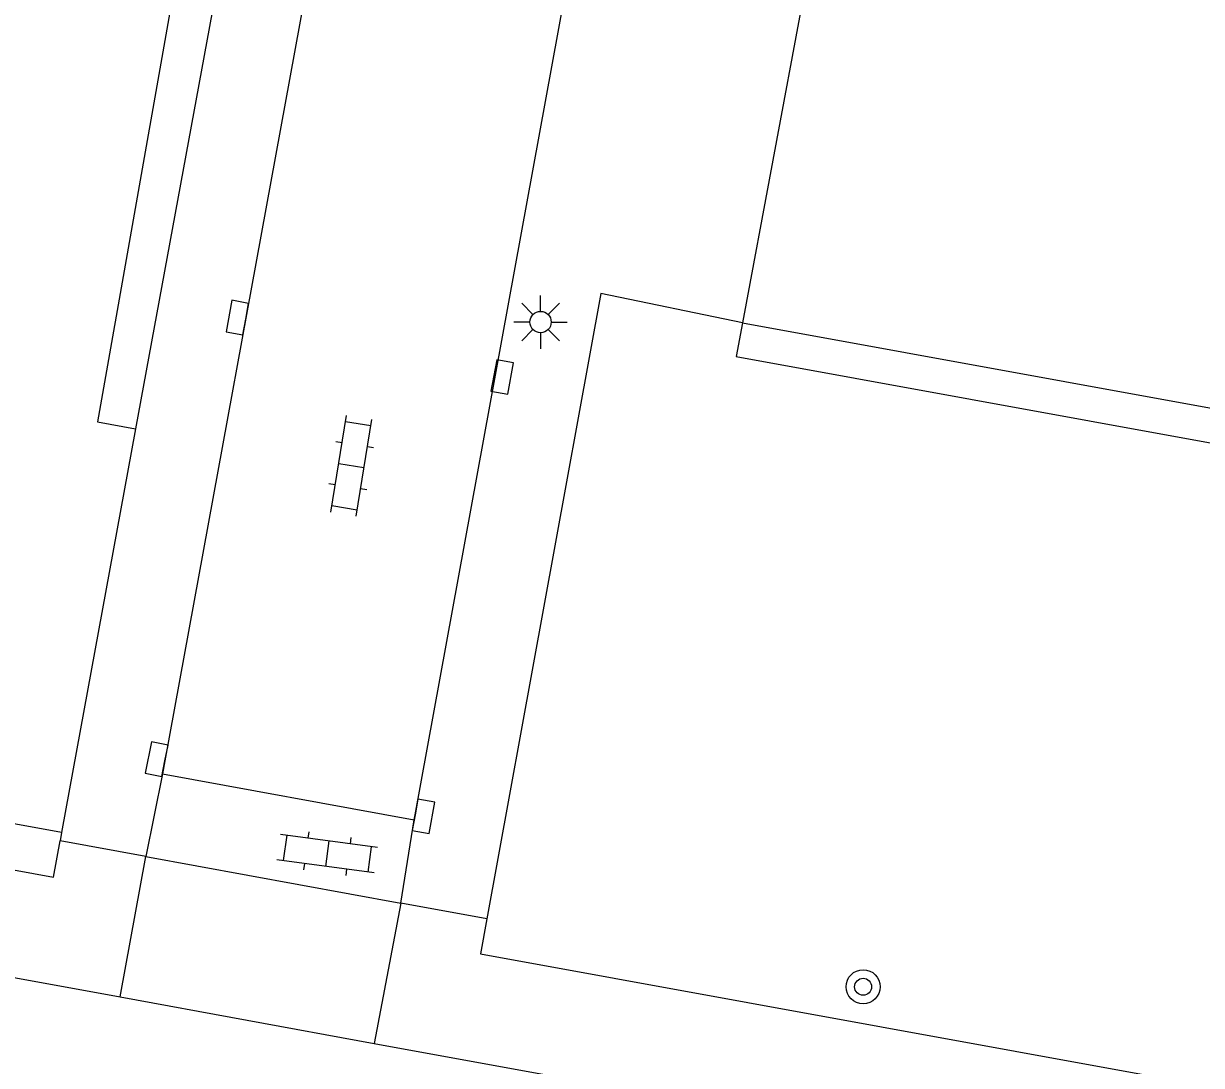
# Model space of a CAD drawing. Extents: x 133000 to 136000, y 400500 to 403500.
# Drawn here: x 133503.67 to 133531.3, y 400607.46 to 400631.9 of the extents above; entities that cross this region are included whole.
import ezdxf

# ---------------------------------------------------------------- set-up
doc = ezdxf.new("R2010")
doc.units = 0
for name, color, linetype in [('gg-bbg-hoofdgebouw', 7, 'Continuous'), ('gg-knt-verharding', 7, 'Continuous'), ('gt-grn-groengrens', 7, 'Continuous'), ('gt-grn-weggrens', 7, 'Continuous'), ('gt-symb-boom', 7, 'Continuous'), ('gt-symb-klinker verharding', 7, 'Continuous'), ('gt-symb-kolk', 7, 'Continuous'), ('gt-symb-lichtmast', 7, 'Continuous')]:
    doc.layers.add(name, color=color, linetype=linetype)

# ---------------------------------------------------------------- blocks, each defined once
blk = doc.blocks.new('gt0-KOLK')
at = {"layer": 'gt-symb-kolk'}
blk.add_lwpolyline([(0, 0), (0.375, 0), (0.375, 0.4), (-0.375, 0.4), (-0.375, 0), (0, 0)], dxfattribs=at)
blk = doc.blocks.new('gt0-KL1')
at = {"layer": 'gt-symb-klinker verharding'}
for p, q in [((-1.15, 0.3), (1.15, 0.3)), ((-1, -0.3), (-1, 0.3)), ((-0.5, 0.3), (-0.5, 0.45)), ((0, -0.3), (0, 0.3)), ((0.5, 0.3), (0.5, 0.45)), ((1, -0.3), (1, 0.3)), ((-1.15, -0.3), (1.15, -0.3)), ((-0.5, -0.45), (-0.5, -0.3)), ((0.5, -0.45), (0.5, -0.3))]:
    blk.add_line(p, q, dxfattribs=at)
blk = doc.blocks.new('gt0-LMAST')
at = {"layer": 'gt-symb-lichtmast'}
for p, q in [((-0.005, 0.246), (-0.005, 0.621)), ((-0.182, 0.173), (-0.447, 0.438)), ((0.172, 0.173), (0.437, 0.438)), ((-0.255, -0.004), (-0.63, -0.004)), ((-0.182, -0.181), (-0.447, -0.446)), ((-0.005, -0.254), (-0.005, -0.629)), ((0.437, -0.446), (0.172, -0.181)), ((0.245, -0.004), (0.62, -0.004))]:
    blk.add_line(p, q, dxfattribs=at)
blk.add_circle((-0.005, -0.004), 0.25, dxfattribs=at)
blk = doc.blocks.new('gt0-BOOM')
at = {"layer": 'gt-symb-boom'}
for radius in [0.4, 0.2]:
    blk.add_circle((0, 0), radius, dxfattribs=at)

msp = doc.modelspace()

# ---------------------------------------------------------------- linework, layer by layer
at = {"layer": 'gg-bbg-hoofdgebouw'}
for p, q in [((133522.9, 400637.54), (133520.53, 400624.88)), ((133520.53, 400624.88), (133595.12, 400611.3))]:
    msp.add_line(p, q, dxfattribs=at)
at = {"layer": 'gg-knt-verharding'}
for p, q in [((133511.446, 400650.477), (133506.298, 400622.396)), ((133510.761, 400635.239), (133506.986, 400614.609)), ((133512.853, 400613.34), (133516.659, 400634.154)), ((133506.298, 400622.396), (133504.562, 400612.926)), ((133506.986, 400614.609), (133506.925, 400614.302)), ((133506.925, 400614.302), (133506.54, 400612.36)), ((133506.925, 400614.302), (133512.834, 400613.221)), ((133512.834, 400613.221), (133512.853, 400613.34)), ((133512.521, 400611.265), (133512.834, 400613.221)), ((133504.562, 400612.926), (133504.526, 400612.729)), ((133506.54, 400612.36), (133512.521, 400611.265)), ((133495.516, 400610.975), (133505.938, 400609.069)), ((133505.938, 400609.069), (133511.895, 400607.979)), ((133511.895, 400607.979), (133517.608, 400606.935))]:
    msp.add_line(p, q, dxfattribs=at)
for points in [[(133520.53, 400624.88), (133517.21, 400625.57), (133514.539, 400610.898)], [(133474.033, 400617.44), (133504.37, 400611.88), (133504.526, 400612.729)], [(133514.539, 400610.898), (133514.39, 400610.08), (133586.324, 400596.989)]]:
    msp.add_lwpolyline(points, dxfattribs=at)
at = {"layer": 'gt-grn-groengrens'}
msp.add_line((133504.562, 400612.926), (133474.197, 400618.485), dxfattribs=at)
for points in [[(133510.305, 400650.327), (133505.406, 400622.56), (133506.298, 400622.396)], [(133520.53, 400624.88), (133520.387, 400624.093), (133594.977, 400610.513), (133595.12, 400611.3)]]:
    msp.add_lwpolyline(points, dxfattribs=at)
at = {"layer": 'gt-grn-weggrens'}
for p, q in [((133506.54, 400612.36), (133504.526, 400612.729)), ((133505.938, 400609.069), (133506.54, 400612.36)), ((133512.521, 400611.265), (133511.895, 400607.979)), ((133514.539, 400610.898), (133512.521, 400611.265))]:
    msp.add_line(p, q, dxfattribs=at)

# ---------------------------------------------------------------- block references
at = {"layer": 'gt-symb-boom'}
msp.add_blockref('gt0-BOOM', (133523.362, 400609.307), dxfattribs=at)
at = {"layer": 'gt-symb-klinker verharding'}
for p, rotation in [((133511.357, 400621.524), 80.8486039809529), ((133510.792, 400612.429), 172.24257421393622)]:
    msp.add_blockref('gt0-KL1', p, dxfattribs=dict(at, rotation=rotation))
at = {"layer": 'gt-symb-kolk'}
for p, rotation in [((133508.88, 400624.967), 79.63367739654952), ((133514.701, 400623.644), -100.43302473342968), ((133506.986, 400614.609), 78.81367070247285), ((133512.853, 400613.34), -100.19720557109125)]:
    msp.add_blockref('gt0-KOLK', p, dxfattribs=dict(at, rotation=rotation))
at = {"layer": 'gt-symb-lichtmast'}
msp.add_blockref('gt0-LMAST', (133515.8, 400624.901), dxfattribs=at)

doc.saveas('drawing.dxf')
